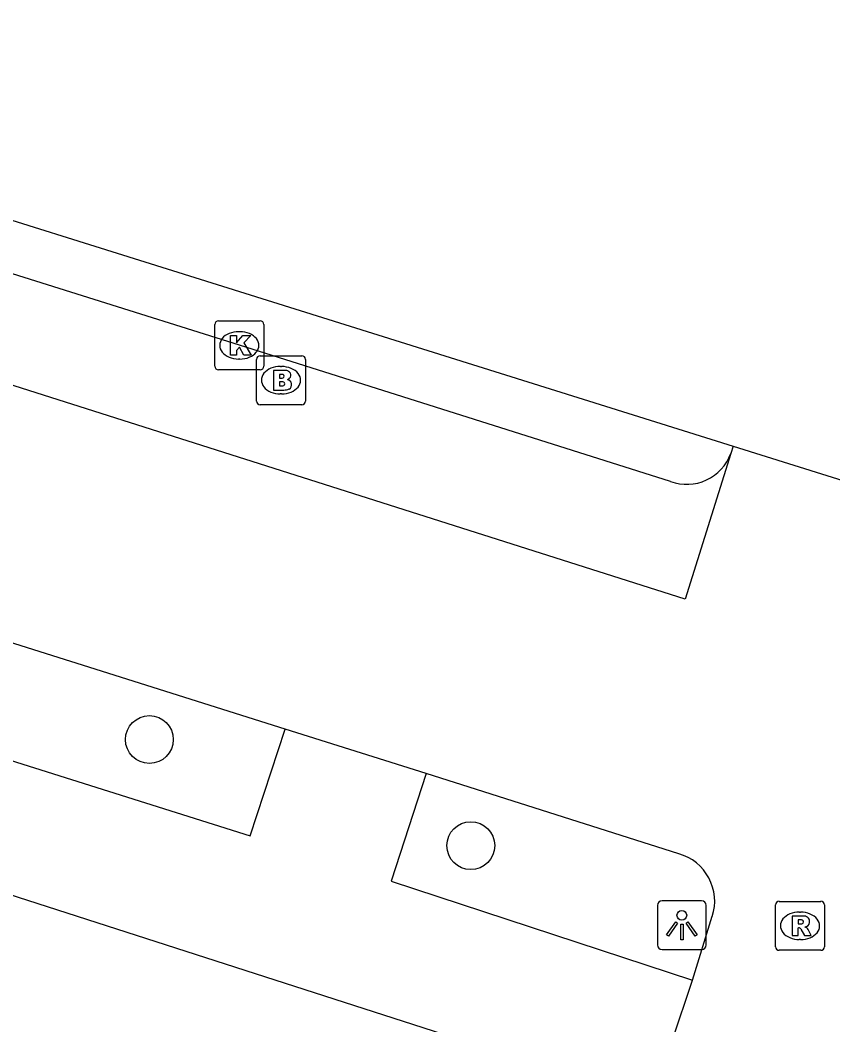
# Model space of a CAD drawing. Extents: x 160676 to 161153, y 383244 to 383713.
# Drawn here: x 160970.1 to 160986.72, y 383366.07 to 383386.6 of the extents above; entities that cross this region are included whole.
import ezdxf

# ---------------------------------------------------------------- set-up
doc = ezdxf.new("R2010")
doc.units = 0
for name, color, linetype in [('IMGEO_Boom', 7, 'Continuous'), ('IMGEO_Brandkraan', 7, 'Continuous'), ('IMGEO_Kolk', 7, 'Continuous'), ('IMGEO_Lichtpunt', 7, 'Continuous'), ('IMGEO_Pand', 7, 'Continuous'), ('IMGEO_Parkeervlak_open', 7, 'Continuous'), ('IMGEO_Rijbaan_lokaal_open', 7, 'Continuous'), ('IMGEO_Rioolput', 7, 'Continuous'), ('IMGEO_Voetpad_open', 7, 'Continuous')]:
    doc.layers.add(name, color=color, linetype=linetype)

msp = doc.modelspace()

# ---------------------------------------------------------------- linework, layer by layer
at = {"layer": 'IMGEO_Boom'}
for centre in [(160972.744, 383371.902), (160979.314, 383369.734)]:
    msp.add_circle(centre, 0.489, dxfattribs=at)
at = {"layer": 'IMGEO_Brandkraan'}
for p, q in [((160974.934, 383378.816), (160974.934, 383379.668)), ((160975.009, 383379.742), (160975.861, 383379.742)), ((160975.935, 383379.668), (160975.935, 383378.816)), ((160975.422, 383379.522), (160975.447, 383379.522)), ((160975.445, 383378.962), (160975.42, 383378.962)), ((160975.861, 383378.742), (160975.009, 383378.742))]:
    msp.add_line(p, q, dxfattribs=at)
for points in [[(160974.934, 383378.816), (160974.934, 383379.668)], [(160975.009, 383379.742), (160975.861, 383379.742)], [(160975.935, 383379.668), (160975.935, 383378.816)], [(160975.282, 383379.442), (160975.282, 383379.042), (160975.495, 383379.042)], [(160975.513, 383379.442), (160975.282, 383379.442)], [(160975.461, 383379.361), (160975.407, 383379.361), (160975.407, 383379.285)], [(160975.407, 383379.285), (160975.46, 383379.285)], [(160975.469, 383379.209), (160975.407, 383379.209), (160975.407, 383379.128)], [(160975.407, 383379.128), (160975.469, 383379.128)], [(160975.861, 383378.742), (160975.009, 383378.742)]]:
    msp.add_lwpolyline(points, dxfattribs=at)
for centre, radius, start, end in [((160975.011, 383379.666), 0.0765, 91.552, 178.448), ((160975.011, 383379.666), 0.0765, 91.552, 178.448), ((160975.859, 383379.666), 0.0765, 1.552, 88.448), ((160975.859, 383379.666), 0.0765, 1.552, 88.448), ((160975.517, 383379.297), 0.145, 59.4692, 91.5367), ((160975.542, 383379.344), 0.0922, 285.5137, 58.1501), ((160975.462, 383379.323), 0.0379, 267.8285, 90.9355), ((160975.47, 383379.168), 0.0404, 269.8759, 90.5077), ((160975.547, 383379.152), 0.105, 301.3115, 78.989), ((160975.501, 383379.293), 0.251, 268.6676, 293.5347), ((160975.011, 383378.818), 0.0765, 181.552, 268.448), ((160975.011, 383378.818), 0.0765, 181.552, 268.448), ((160975.859, 383378.818), 0.0765, 271.552, 358.448), ((160975.859, 383378.818), 0.0765, 271.552, 358.448)]:
    msp.add_arc(centre, radius, start, end, dxfattribs=at)
for centre, major_axis, ratio, start_param, end_param in [((160975.421, 383379.242), (-0.387, 0.002), 0.722429, 4.712389, 7.853982), ((160975.446, 383379.242), (-0.39, 0.002), 0.717154, 1.570796, 4.712389)]:
    msp.add_ellipse(centre, major_axis=major_axis, ratio=ratio, start_param=start_param, end_param=end_param, dxfattribs=at)
at = {"layer": 'IMGEO_Kolk'}
for p, q in [((160974.156, 383380.454), (160975.008, 383380.454)), ((160974.081, 383379.528), (160974.081, 383380.38)), ((160974.569, 383380.234), (160974.594, 383380.234)), ((160975.082, 383380.38), (160975.082, 383379.528)), ((160974.592, 383379.674), (160974.567, 383379.674)), ((160975.008, 383379.454), (160974.156, 383379.454))]:
    msp.add_line(p, q, dxfattribs=at)
for points in [[(160974.156, 383380.454), (160975.008, 383380.454)], [(160974.081, 383379.528), (160974.081, 383380.38)], [(160975.082, 383380.38), (160975.082, 383379.528)], [(160974.402, 383380.154), (160974.525, 383380.154), (160974.525, 383380.003), (160974.655, 383380.154), (160974.819, 383380.154), (160974.673, 383380.003), (160974.826, 383379.754), (160974.674, 383379.754), (160974.589, 383379.918), (160974.525, 383379.851), (160974.525, 383379.754), (160974.402, 383379.754), (160974.402, 383380.154)], [(160975.008, 383379.454), (160974.156, 383379.454)]]:
    msp.add_lwpolyline(points, dxfattribs=at)
for centre, start, end in [((160974.158, 383380.378), 91.552, 178.448), ((160974.158, 383380.378), 91.552, 178.448), ((160975.006, 383380.378), 1.552, 88.448), ((160975.006, 383380.378), 1.552, 88.448), ((160974.158, 383379.53), 181.552, 268.448), ((160974.158, 383379.53), 181.552, 268.448), ((160975.006, 383379.53), 271.552, 358.448), ((160975.006, 383379.53), 271.552, 358.448)]:
    msp.add_arc(centre, 0.0765, start, end, dxfattribs=at)
for centre, major_axis, ratio, start_param, end_param in [((160974.568, 383379.954), (-0.387, 0.002), 0.722429, 4.712389, 7.853982), ((160974.593, 383379.954), (-0.39, 0.002), 0.717154, 1.570796, 4.712389)]:
    msp.add_ellipse(centre, major_axis=major_axis, ratio=ratio, start_param=start_param, end_param=end_param, dxfattribs=at)
at = {"layer": 'IMGEO_Lichtpunt'}
for p, q in [((160984.031, 383368.608), (160983.223, 383368.608)), ((160984.031, 383368.608), (160983.223, 383368.608)), ((160983.129, 383368.513), (160983.129, 383367.706)), ((160983.129, 383368.513), (160983.129, 383367.706)), ((160984.125, 383367.706), (160984.125, 383368.513)), ((160984.125, 383367.706), (160984.125, 383368.513)), ((160983.223, 383367.612), (160984.031, 383367.612)), ((160983.223, 383367.612), (160984.031, 383367.612))]:
    msp.add_line(p, q, dxfattribs=at)
for points in [[(160983.503, 383368.177), (160983.542, 383368.149), (160983.354, 383367.887), (160983.316, 383367.914), (160983.503, 383368.177)], [(160983.605, 383368.129), (160983.652, 383368.129), (160983.652, 383367.807), (160983.605, 383367.807), (160983.605, 383368.129)], [(160983.715, 383368.149), (160983.753, 383368.176), (160983.94, 383367.914), (160983.901, 383367.886), (160983.715, 383368.149)]]:
    msp.add_lwpolyline(points, dxfattribs=at)
msp.add_circle((160983.628, 383368.311), 0.0994, dxfattribs=at)
for centre, start, end in [((160983.223, 383368.513), 90, 180), ((160983.223, 383368.513), 90, 180), ((160984.031, 383368.513), 0, 90), ((160984.031, 383368.513), 0, 90), ((160983.223, 383367.706), 180, 270), ((160983.223, 383367.706), 180, 270), ((160984.031, 383367.706), 270, 0), ((160984.031, 383367.706), 270, 360)]:
    msp.add_arc(centre, 0.0946, start, end, dxfattribs=at)
at = {"layer": 'IMGEO_Pand'}
for points in [[(160956.878, 383386.599), (160984.676, 383377.898)], [(160984.676, 383377.898), (160992.903, 383375.323), (160998.821, 383373.471)], [(160983.014, 383364.509), (160982.591, 383364.645), (160954.685, 383373.627), (160954.237, 383372.205), (160949.044, 383373.871), (160949.493, 383375.293), (160945.544, 383376.569)]]:
    msp.add_lwpolyline(points, dxfattribs=at)
at = {"layer": 'IMGEO_Parkeervlak_open'}
msp.add_lwpolyline([(160983.399, 383377.176), (160974.583, 383379.955), (160968.159, 383381.971), (160967.084, 383382.077), (160964.526, 383380.856)], dxfattribs=at)
msp.add_arc((160983.731, 383378.071), 0.955, 249.6353, 339.8972, dxfattribs=at)
at = {"layer": 'IMGEO_Rijbaan_lokaal_open'}
for points in [[(160984.628, 383377.743), (160983.694, 383374.772), (160964.526, 383380.856)], [(160984.676, 383377.898), (160984.628, 383377.743)], [(160975.522, 383372.116), (160957.988, 383377.643)], [(160978.404, 383371.21), (160975.522, 383372.116)], [(160983.568, 383369.569), (160978.404, 383371.21)], [(160983.844, 383366.986), (160984.25, 383368.29)], [(160983.014, 383364.509), (160983.844, 383366.986)]]:
    msp.add_lwpolyline(points, dxfattribs=at)
msp.add_arc((160983.29, 383368.599), 1.009, 342.1367, 73.9989, dxfattribs=at)
at = {"layer": 'IMGEO_Rioolput'}
for p, q in [((160985.618, 383368.596), (160986.47, 383368.596)), ((160985.543, 383367.67), (160985.543, 383368.522)), ((160986.031, 383368.376), (160986.056, 383368.376)), ((160986.544, 383368.522), (160986.544, 383367.67)), ((160986.054, 383367.816), (160986.029, 383367.816)), ((160986.47, 383367.596), (160985.618, 383367.596))]:
    msp.add_line(p, q, dxfattribs=at)
for points in [[(160985.618, 383368.596), (160986.47, 383368.596)], [(160985.543, 383367.67), (160985.543, 383368.522)], [(160986.544, 383368.522), (160986.544, 383367.67)], [(160986.132, 383368.294), (160985.88, 383368.296), (160985.88, 383367.896)], [(160986.058, 383368.215), (160986.004, 383368.215), (160986.004, 383368.134)], [(160986.004, 383368.134), (160986.056, 383368.134)], [(160985.88, 383367.896), (160986.004, 383367.896), (160986.004, 383368.058), (160986.015, 383368.058)], [(160986.062, 383368.029), (160986.133, 383367.896), (160986.273, 383367.896), (160986.208, 383368.022)], [(160986.47, 383367.596), (160985.618, 383367.596)]]:
    msp.add_lwpolyline(points, dxfattribs=at)
for centre, radius, start, end in [((160985.62, 383368.52), 0.0765, 91.552, 178.448), ((160985.62, 383368.52), 0.0765, 91.552, 178.448), ((160986.468, 383368.52), 0.0765, 1.552, 88.448), ((160986.468, 383368.52), 0.0765, 1.552, 88.448), ((160986.04, 383368.323), 0.19, 274.7715, 282.9687), ((160986.064, 383368.119), 0.0964, 77.0061, 93.1865), ((160986.078, 383368.176), 0.0378, 276.6634, 79.6772), ((160986.131, 383368.184), 0.109, 350.3612, 89.416), ((160986.129, 383368.184), 0.112, 277.5842, 350.9817), ((160986.014, 383368.005), 0.0533, 26.0293, 88.6989), ((160986.113, 383367.969), 0.108, 29.5134, 73.7905), ((160985.62, 383367.672), 0.0765, 181.552, 268.448), ((160985.62, 383367.672), 0.0765, 181.552, 268.448), ((160986.468, 383367.672), 0.0765, 271.552, 358.448), ((160986.468, 383367.672), 0.0765, 271.552, 358.448)]:
    msp.add_arc(centre, radius, start, end, dxfattribs=at)
for centre, major_axis, ratio, start_param, end_param in [((160986.03, 383368.096), (-0.387, 0.002), 0.722429, 4.712389, 7.853982), ((160986.055, 383368.096), (-0.39, 0.002), 0.717154, 1.570796, 4.712389)]:
    msp.add_ellipse(centre, major_axis=major_axis, ratio=ratio, start_param=start_param, end_param=end_param, dxfattribs=at)
at = {"layer": 'IMGEO_Voetpad_open'}
for points in [[(160957.292, 383375.449), (160974.801, 383369.934), (160975.522, 383372.116)], [(160978.404, 383371.21), (160977.688, 383369.005), (160983.844, 383366.986)]]:
    msp.add_lwpolyline(points, dxfattribs=at)

doc.saveas('drawing.dxf')
